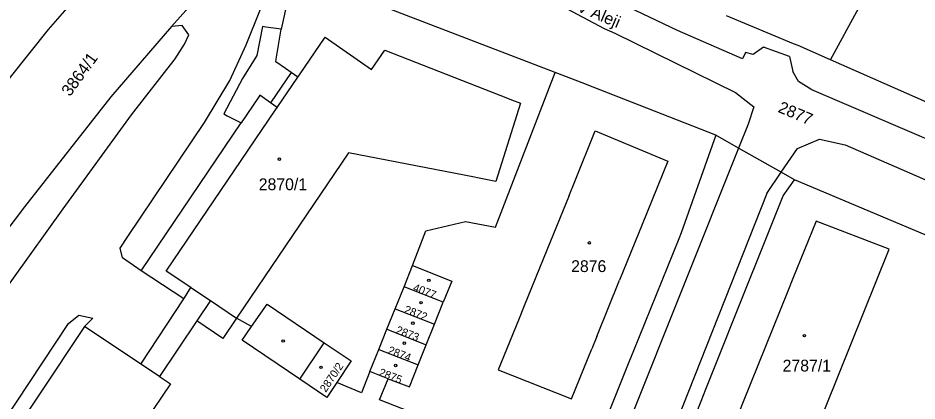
# Model space of a CAD drawing. Extents: x -527335 to -526256, y -1079142 to -1077836.
# Drawn here: x -527020.7 to -526891.4, y -1078778.8 to -1078723.7 of the extents above; entities that cross this region are included whole.
import ezdxf

# ---------------------------------------------------------------- set-up
doc = ezdxf.new("R2010")
doc.units = 0
for name, color, linetype in [('Hranice parcel', 7, 'Continuous'), ('Parcelní čísla', 7, 'Continuous'), ('Pop  PČ popisy', 7, 'Continuous'), ('Vnitřní kresba', 7, 'Continuous'), ('Značky budov', 7, 'Continuous')]:
    doc.layers.add(name, color=color, linetype=linetype)

msp = doc.modelspace()

# ---------------------------------------------------------------- linework, layer by layer
at = {"layer": 'Hranice parcel'}
for p, q in [((-526980.85, -1078705.02), (-526998.63, -1078724.92)), ((-526880.94, -1078739.86), (-526903.84, -1078729.73)), ((-526881.96, -1078758.41), (-526909.05, -1078746.98)), ((-526965.19, -1078762.39), (-526964, -1078759.32)), ((-526966.46, -1078765.55), (-526965.19, -1078762.39)), ((-526959.56, -1078764.61), (-526965.19, -1078762.39)), ((-526967.65, -1078768.49), (-526966.46, -1078765.55)), ((-526966.46, -1078765.55), (-526960.82, -1078767.77)), ((-526960.82, -1078767.77), (-526959.56, -1078764.61)), ((-526962, -1078770.71), (-526960.82, -1078767.77)), ((-526968.81, -1078771.4), (-526967.65, -1078768.49)), ((-526967.65, -1078768.49), (-526962, -1078770.71)), ((-526963.17, -1078773.62), (-526962, -1078770.71)), ((-526970.1, -1078774.59), (-526968.81, -1078771.4)), ((-526968.81, -1078771.4), (-526963.17, -1078773.62)), ((-527000.35, -1078775.31), (-527003.07, -1078773.49)), ((-526967.47, -1078775.61), (-526970.1, -1078774.59))]:
    msp.add_line(p, q, dxfattribs=at)
for points in [[(-527072.22, -1078805.43), (-527063.35, -1078791.03), (-527051.39, -1078772.86), (-527021.8, -1078732.24), (-527016.31, -1078725.38), (-526999.22, -1078705.77), (-526979.26, -1078684.5), (-526961.36, -1078666.17), (-526945.34, -1078649.61), (-526932.24, -1078641.62), (-526929.63, -1078639.61), (-526929.14, -1078637.23), (-526930.46, -1078635.68), (-526927.65, -1078633), (-526895.17, -1078602.34)], [(-526943.47, -1078731.53), (-526981.07, -1078717.06), (-526983.77, -1078716), (-526980.85, -1078705.02)], [(-526903.84, -1078729.73), (-526895.72, -1078714.74), (-526874.21, -1078723.48)], [(-526903.84, -1078729.73), (-526908.52, -1078727.66), (-526909.18, -1078727.41), (-526918.83, -1078723.42)], [(-526998.63, -1078724.92), (-527007.36, -1078735.07), (-527019.76, -1078750.86), (-527025.21, -1078757.99), (-527037.26, -1078775.41), (-527043.97, -1078785.5), (-527052.05, -1078797.8), (-527057.33, -1078806.06), (-527064.89, -1078818.36), (-527077.97, -1078839.97), (-527106.45, -1078888.73), (-527179.38, -1079013.92), (-527179.74, -1079015.3)], [(-527060.55, -1078815.59), (-527054.66, -1078805.64), (-527050.43, -1078799.71), (-527048.56, -1078798.89), (-527046.8, -1078797.42), (-527041.37, -1078789.55), (-527032.93, -1078777.37), (-527021.38, -1078761.15), (-527014.2, -1078751.18), (-527004.39, -1078737.66), (-526998.1, -1078729.59), (-526996.78, -1078727.49), (-526996.17, -1078726.12), (-526997.1, -1078724.79), (-526998.63, -1078724.92)], [(-526964, -1078759.32), (-526962.06, -1078754.32), (-526956.34, -1078752.97), (-526952.04, -1078753.82), (-526943.47, -1078731.53)], [(-526920.35, -1078740.55), (-526938, -1078733.66), (-526939.57, -1078733.05), (-526943.47, -1078731.53)], [(-526920.35, -1078740.55), (-526925.32, -1078754.62), (-526925.68, -1078755.46), (-526932.2, -1078771.6), (-526932.87, -1078773.24), (-526939.55, -1078790.03)], [(-526909.05, -1078746.98), (-526910.94, -1078745.91), (-526917.07, -1078742.42), (-526920.35, -1078740.55)], [(-526927.47, -1078791.39), (-526922.47, -1078778.85), (-526921.77, -1078777.09), (-526915.3, -1078760.88), (-526914.6, -1078759.12), (-526910.68, -1078749.28), (-526909.05, -1078746.98)], [(-526920.46, -1078789.01), (-526909.97, -1078793.22), (-526902.69, -1078775.08), (-526895.42, -1078756.95), (-526905.94, -1078752.92), (-526909.26, -1078761.18), (-526910.01, -1078763.03), (-526913.2, -1078770.97), (-526916.41, -1078778.95), (-526917.14, -1078780.77), (-526920.46, -1078789.01)], [(-526964, -1078759.32), (-526958.34, -1078761.55), (-526959.56, -1078764.61)], [(-526980.2, -1078775.69), (-526988.47, -1078770.08), (-526987.11, -1078768.1), (-526989.28, -1078766.89), (-526991.26, -1078769.82), (-526994.98, -1078767.27), (-527000.35, -1078775.31)], [(-527003.07, -1078773.49), (-527011.16, -1078768.09), (-527030.63, -1078797.3), (-527031.8, -1078796.49), (-527033.21, -1078798.48), (-527034.85, -1078797.32), (-527038.02, -1078801.77), (-527036.37, -1078802.94), (-527037.76, -1078804.91), (-527032.72, -1078808.35), (-527034.82, -1078811.52), (-527030.31, -1078814.54), (-527028.85, -1078818), (-527029.14, -1078824.18), (-527031.1, -1078828.29)], [(-526980.2, -1078775.69), (-526976.67, -1078770.44), (-526972.82, -1078773.04), (-526974.87, -1078776.13)], [(-526970.1, -1078774.59), (-526971.32, -1078777.62), (-526974.87, -1078776.13)], [(-526967.47, -1078775.61), (-526964.43, -1078776.78), (-526963.17, -1078773.62)], [(-526974.87, -1078776.13), (-526976.32, -1078778.32), (-526980.2, -1078775.69)], [(-526959.04, -1078782.42), (-526968.73, -1078778.63), (-526967.47, -1078775.61)]]:
    msp.add_lwpolyline(points, dxfattribs=at)
at = {"layer": 'Vnitřní kresba'}
for p, q in [((-526981.07, -1078717.06), (-526982.85, -1078725.3)), ((-526944.09, -1078721.15), (-526936.39, -1078725.2)), ((-526925.87, -1078725.49), (-526935.89, -1078720.7)), ((-526987.91, -1078727.56), (-526985.84, -1078722.46)), ((-526985.57, -1078724.93), (-526986.36, -1078729.12)), ((-526985.08, -1078725.03), (-526985.57, -1078724.93)), ((-526982.85, -1078725.3), (-526985.08, -1078725.03)), ((-526983.59, -1078729.63), (-526982.85, -1078725.3)), ((-526936.39, -1078725.2), (-526934.89, -1078725.91)), ((-526916.5, -1078729.56), (-526925.87, -1078725.49)), ((-526980.23, -1078731.87), (-526976.56, -1078726.47)), ((-526976.56, -1078726.47), (-526969.86, -1078731.1)), ((-526934.89, -1078725.91), (-526917.53, -1078734.45)), ((-526990.26, -1078732.7), (-526987.91, -1078727.56)), ((-526913.47, -1078727.92), (-526914.99, -1078728.96)), ((-526909.76, -1078729.27), (-526913.47, -1078727.92)), ((-526986.36, -1078729.12), (-526988.44, -1078732.41)), ((-526969.86, -1078731.1), (-526967.95, -1078728.34)), ((-526967.95, -1078728.34), (-526950.3, -1078735.25)), ((-526916.1, -1078728.68), (-526916.5, -1078729.56)), ((-526914.99, -1078728.96), (-526916.1, -1078728.68)), ((-526909.76, -1078729.27), (-526909.25, -1078731.41)), ((-526983.65, -1078730.01), (-526983.59, -1078729.63)), ((-526982.22, -1078730.99), (-526983.65, -1078730.01)), ((-526981.41, -1078731.55), (-526984.39, -1078735.92)), ((-526981.41, -1078731.55), (-526982.22, -1078730.99)), ((-526980.46, -1078732.2), (-526981.41, -1078731.55)), ((-526980.46, -1078732.2), (-526980.23, -1078731.87)), ((-526908.48, -1078732.83), (-526909.25, -1078731.41)), ((-526993.89, -1078738.73), (-526990.26, -1078732.7)), ((-526988.44, -1078732.41), (-526991.09, -1078737.5)), ((-526983.44, -1078736.59), (-526980.46, -1078732.2)), ((-526906.55, -1078734.05), (-526908.48, -1078732.83)), ((-526917.53, -1078734.45), (-526914.87, -1078736.51)), ((-526868.74, -1078750.29), (-526906.55, -1078734.05)), ((-526986.1, -1078735.07), (-526988.62, -1078738.81)), ((-526985.93, -1078734.82), (-526986.1, -1078735.07)), ((-526984.39, -1078735.92), (-526985.93, -1078734.82)), ((-526983.44, -1078736.59), (-526984.39, -1078735.92)), ((-526948.45, -1078735.98), (-526951.99, -1078747.23)), ((-526950.3, -1078735.25), (-526949.75, -1078735.47)), ((-526949.75, -1078735.47), (-526948.45, -1078735.98)), ((-526999.41, -1078760.11), (-526983.66, -1078736.92)), ((-526983.66, -1078736.92), (-526983.44, -1078736.59)), ((-526914.87, -1078736.51), (-526915.7, -1078739)), ((-526991.09, -1078737.5), (-526990.61, -1078737.76)), ((-526990.61, -1078737.76), (-526988.62, -1078738.81)), ((-527004.94, -1078755.16), (-526993.89, -1078738.73)), ((-527002.98, -1078760.08), (-526988.62, -1078738.81)), ((-526915.7, -1078739), (-526917.07, -1078742.42)), ((-526940.65, -1078747.23), (-526937.69, -1078739.96)), ((-526937.69, -1078739.96), (-526927.27, -1078744.31)), ((-526908.59, -1078742.5), (-526905.45, -1078741.15)), ((-526905.45, -1078741.15), (-526901.75, -1078741.96)), ((-526917.07, -1078742.42), (-526963.21, -1078857.88)), ((-526910.94, -1078745.91), (-526908.59, -1078742.5)), ((-526901.75, -1078741.96), (-526853.5, -1078762.97)), ((-526973.18, -1078743.09), (-526989.28, -1078766.89)), ((-526955.07, -1078746.63), (-526973.18, -1078743.09)), ((-526927.27, -1078744.31), (-526930.24, -1078751.65)), ((-526913.03, -1078748.95), (-526910.94, -1078745.91)), ((-526954.63, -1078746.71), (-526955.07, -1078746.63)), ((-526951.99, -1078747.23), (-526954.63, -1078746.71)), ((-526941.46, -1078749.25), (-526940.65, -1078747.23)), ((-526913.03, -1078748.95), (-526959.32, -1078866.11)), ((-526941.46, -1078749.25), (-526944.66, -1078757.1)), ((-526930.24, -1078751.65), (-526930.95, -1078753.4)), ((-526930.95, -1078753.4), (-526934.19, -1078761.41)), ((-527006.04, -1078756.84), (-527004.94, -1078755.16)), ((-527005.71, -1078758.19), (-527006.04, -1078756.84)), ((-526944.66, -1078757.1), (-526947.91, -1078765.12)), ((-527002.98, -1078760.08), (-527005.71, -1078758.19)), ((-526996.88, -1078764.09), (-527002.98, -1078760.08)), ((-526995.84, -1078762.5), (-526999.41, -1078760.11)), ((-526937.48, -1078769.53), (-526934.19, -1078761.41)), ((-526996.55, -1078763.59), (-526995.84, -1078762.5)), ((-526995.84, -1078762.5), (-526993.04, -1078764.37)), ((-527003.07, -1078773.49), (-526996.88, -1078764.09)), ((-526996.88, -1078764.09), (-526996.55, -1078763.59)), ((-526993.04, -1078764.37), (-526994.98, -1078767.27)), ((-526993.04, -1078764.37), (-526989.28, -1078766.89)), ((-526987.11, -1078768.1), (-526984.9, -1078764.87)), ((-526984.9, -1078764.87), (-526976.67, -1078770.44)), ((-526947.91, -1078765.12), (-526948.75, -1078767.19)), ((-527013.46, -1078767.65), (-527011.97, -1078766.48)), ((-527011.97, -1078766.48), (-527009.96, -1078766.89)), ((-527009.96, -1078766.89), (-527011.16, -1078768.09)), ((-527026.13, -1078786.78), (-527013.46, -1078767.65)), ((-526948.75, -1078767.19), (-526951.66, -1078774.34)), ((-526937.48, -1078769.53), (-526938.2, -1078771.31)), ((-526941.11, -1078778.51), (-526938.2, -1078771.31)), ((-526951.66, -1078774.34), (-526941.11, -1078778.51)), ((-527000.35, -1078775.31), (-526998.79, -1078776.35)), ((-526998.79, -1078776.35), (-527003.65, -1078783.54))]:
    msp.add_line(p, q, dxfattribs=at)
at = {"layer": 'Značky budov'}
for centre in [(-526983.12, -1078744.02), (-526938.54, -1078756.06), (-526961.63, -1078761.44), (-526962.75, -1078764.66), (-526963.93, -1078767.61), (-526907.61, -1078769.4), (-526982.58, -1078770.19), (-526965.16, -1078770.49), (-526966.41, -1078773.7), (-526977.13, -1078773.97)]:
    msp.add_circle(centre, 0.175, dxfattribs=at)

# ---------------------------------------------------------------- texts
at = {"layer": 'Parcelní čísla'}
for s, height, rotation, p in [('3864/1', 1.7, 54, (-527013.24, -1078735.1)), ('2877', 1.7, 337, (-526911.53, -1078737.19)), ('4077', 1.14, 339, (-526964, -1078762.93)), ('2872', 1.14, 339, (-526965.27, -1078766.09)), ('2873', 1.14, 339, (-526966.46, -1078769.03)), ('2874', 1.14, 339, (-526967.62, -1078771.94)), ('2870/2', 1.14, 56, (-526976.45, -1078777.65)), ('2875', 1.14, 339, (-526968.91, -1078775.13))]:
    msp.add_text(s, height=height, rotation=rotation, dxfattribs=at).set_placement(p)
for s, p in [('2870/1', (-526986.09, -1078748.48)), ('2876', (-526941.16, -1078760.26)), ('2787/1', (-526910.74, -1078774.57))]:
    msp.add_text(s, height=1.7, dxfattribs=at).set_placement(p)
at = {"layer": 'Pop  PČ popisy'}
msp.add_text('V Aleji', height=1.7, rotation=337, dxfattribs=at).set_placement((-526940.44, -1078722.67))

doc.saveas('drawing.dxf')
